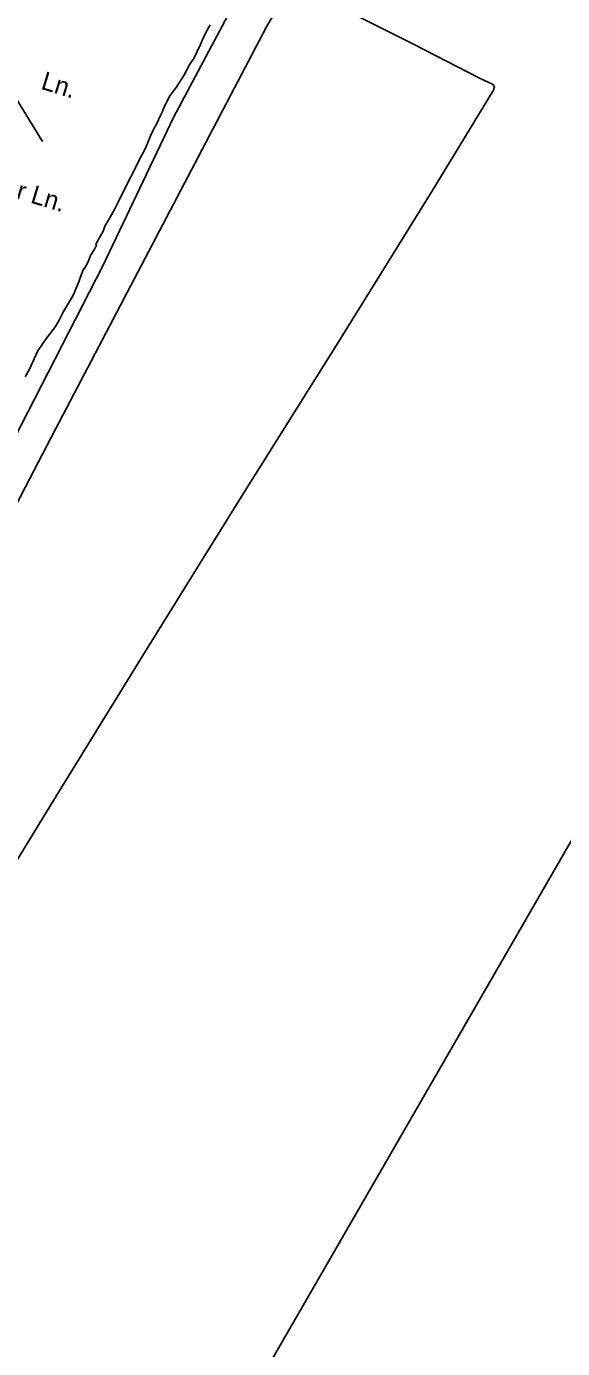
# Model space of a CAD drawing. Extents: x 1945482 to 2853149, y 66427 to 1015778.
# Drawn here: x 2368014 to 2369934, y 170686 to 175420 of the extents above; entities that cross this region are included whole.
import ezdxf

# ---------------------------------------------------------------- set-up
doc = ezdxf.new("R2010")
doc.units = 0
for name, color, linetype in [('Old_Level_10', 7, 'Continuous'), ('Old_Level_35', 7, 'Continuous'), ('Old_Level_48', 7, 'Continuous'), ('Old_Level_49', 7, 'Continuous'), ('Old_Level_52', 7, 'Continuous'), ('Old_Level_60', 7, 'Continuous'), ('Old_Level_63', 7, 'Continuous')]:
    doc.layers.add(name, color=color, linetype=linetype)

msp = doc.modelspace()

# ---------------------------------------------------------------- linework, layer by layer
at = {"layer": 'Old_Level_35'}
msp.add_lwpolyline([(2368071.1, 175007.6), (2367977.4, 175161.9), (2367564.7, 175297.6)], dxfattribs=at)
at = {"layer": 'Old_Level_48'}
for points in [[(2369690.3, 175204), (2369683, 175213.5), (2369636.7, 175234.7), (2369400.4, 175356.8), (2369006.8, 175554.1)], [(2365344.1, 168199.4), (2365581.7, 168581.5), (2366022, 169277.4), (2366446.2, 169957.1), (2366679.9, 170333.3), (2366962.1, 170790.4), (2367145.1, 171083.8), (2367493.6, 171646), (2367766.1, 172087), (2368100.8, 172633.1), (2368439.6, 173183.1), (2368778.2, 173727.1), (2369124.9, 174279.4), (2369465.5, 174829.5), (2369687.4, 175191.5), (2369690.3, 175204)]]:
    msp.add_lwpolyline(points, dxfattribs=at)
at = {"layer": 'Old_Level_49'}
for points in [[(2369330, 179605.3), (2369562.7, 179818.1), (2369771.1, 179935.6), (2369991.4, 179898.2), (2370385.2, 179649.8), (2370704, 179392.1), (2370900.9, 179171.9), (2370929, 178951.7), (2370596.2, 178375.4), (2368873.4, 175418.8), (2368118.7, 173980.4)], [(2368118.7, 173980.4), (2367078, 171979.7), (2362856.7, 165166.9)]]:
    msp.add_lwpolyline(points, dxfattribs=at)
at = {"layer": 'Old_Level_52'}
msp.add_lwpolyline([(2360820.5, 161870), (2361537, 163228.9), (2361981, 163975.6), (2362481, 164879.1), (2363078, 165887.1), (2363574.2, 166589), (2364230.9, 167604.4), (2364667.5, 168328.7), (2365040.6, 168941), (2365313, 169396.5), (2365574.2, 169799.7), (2365887.6, 170240.2), (2366171.2, 170636), (2366406.3, 171039.2), (2366943.6, 172024.8), (2367387.6, 172890.9), (2367626.4, 173264.2), (2367969.7, 173943.7), (2368286.8, 174563.5), (2368540.6, 175093.6), (2368921.2, 175810.4), (2369230.9, 176407.8), (2369551.8, 176908), (2369939.8, 177445.6)], dxfattribs=at)
at = {"layer": 'Old_Level_60'}
for points in [[(2368671.5, 175426.2), (2368659.7, 175404.4), (2368648.2, 175381.7), (2368637.7, 175355.2), (2368613, 175305), (2368599.5, 175284.7), (2368577.5, 175244.2), (2368552, 175205), (2368524.5, 175168.3), (2368505.5, 175128.2), (2368500, 175112.7), (2368493.2, 175098.3), (2368481.7, 175075.2), (2368466.2, 175046.7), (2368458.7, 175030.9)], [(2368458.7, 175030.9), (2368440, 174984.5), (2368428.7, 174961.8), (2368388.2, 174881.1), (2368355, 174818.5), (2368343.5, 174793.7), (2368331, 174769.6), (2368318.5, 174745.6), (2368306.2, 174725.6), (2368295, 174704.7), (2368288.7, 174687.3), (2368262, 174640.4), (2368265, 174636.8), (2368255.7, 174619.9), (2368243.5, 174600.5), (2368235, 174577.8), (2368226.5, 174561.5), (2368216.2, 174546.8), (2368201.7, 174505.3), (2368182.5, 174460.4), (2368175.2, 174447.1), (2368160.2, 174423.7), (2368146.2, 174398.9), (2368130.5, 174368.2), (2368118.2, 174346.3), (2368083.2, 174300.5), (2368055, 174258.8), (2368046.7, 174242.9), (2368024.2, 174193), (2368009, 174165.6)]]:
    msp.add_lwpolyline(points, dxfattribs=at)
at = {"layer": 'Old_Level_63'}
msp.add_lwpolyline([(2347995, 148689.9), (2356215, 148690.1), (2381298.8, 192135.8)], dxfattribs=at)

# ---------------------------------------------------------------- texts
at = {"layer": 'Old_Level_10'}
for s, height, rotation, p in [('Ln.', 65.62, 343.0521, (2368062.3, 175197.3)), ('Sand Dollar Ln.', 65.617, 343.3906, (2367562.3, 174927.7))]:
    msp.add_text(s, height=height, rotation=rotation, dxfattribs=at).set_placement(p)

doc.saveas('drawing.dxf')
